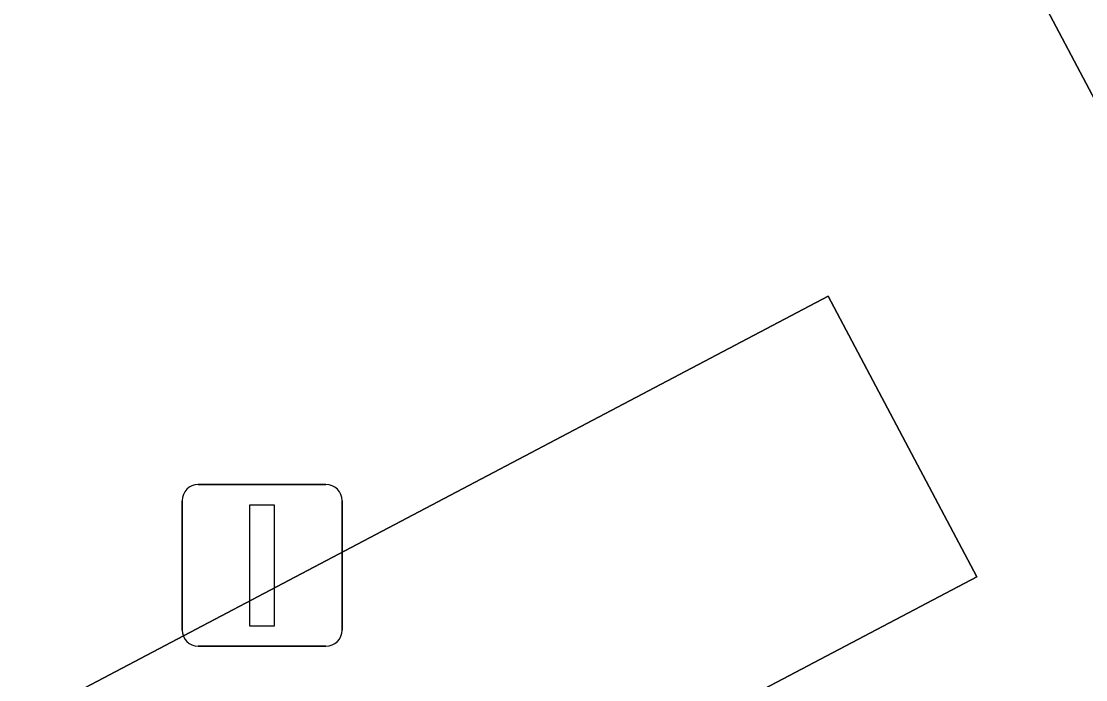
# Model space of a CAD drawing. Extents: x 162879 to 165540, y 384011 to 385181.
# Drawn here: x 163070.55 to 163077.13, y 384136.84 to 384140.91 of the extents above; entities that cross this region are included whole.
import ezdxf

# ---------------------------------------------------------------- set-up
doc = ezdxf.new("R2010")
doc.units = 0
for name, color, linetype in [('IMGEO_Groenvoorziening', 7, 'Continuous'), ('IMGEO_Lichtmast', 7, 'Continuous'), ('IMGEO_Rijbaan_lokaal_open', 7, 'Continuous')]:
    doc.layers.add(name, color=color, linetype=linetype)

msp = doc.modelspace()

# ---------------------------------------------------------------- linework, layer by layer
at = {"layer": 'IMGEO_Groenvoorziening'}
msp.add_lwpolyline([(163080.048, 384198.225), (163053.853, 384184.48), (163067.382, 384158.999), (163093.542, 384172.882), (163094.565, 384170.805), (163101.195, 384158.277), (163100.648, 384157.988), (163101.839, 384155.875), (163076.172, 384142.348), (163082.929, 384129.591), (163083.846, 384127.811), (163085.723, 384124.303), (163069.383, 384115.626), (163064.419, 384125.025), (163037.943, 384111.038)], dxfattribs=at)
msp.add_lwpolyline([(163083.846, 384127.811), (163082.929, 384129.591), (163079.384, 384127.734), (163077.526, 384131.227), (163079.261, 384132.185), (163078.334, 384133.947), (163076.597, 384133.011), (163074.717, 384136.564), (163076.458, 384137.481), (163075.538, 384139.215), (163068.486, 384135.503), (163069.441, 384133.73), (163071.182, 384134.632), (163073.005, 384131.111), (163071.298, 384130.178), (163072.243, 384128.47), (163074.003, 384129.358), (163075.824, 384125.871), (163074.124, 384124.934), (163075.048, 384123.169)], close=True, dxfattribs=at)
at = {"layer": 'IMGEO_Lichtmast'}
for p, q in [((163071.6431, 384138.0505), (163072.4329, 384138.0505)), ((163072.4329, 384138.0505), (163071.6431, 384138.0505)), ((163071.5431, 384137.1515), (163071.5431, 384137.9505)), ((163071.5431, 384137.9505), (163071.5431, 384137.1515)), ((163072.5329, 384137.9505), (163072.5329, 384137.1515)), ((163072.5329, 384137.1515), (163072.5329, 384137.9505)), ((163072.4329, 384137.0515), (163071.6431, 384137.0515)), ((163071.6431, 384137.0515), (163072.4329, 384137.0515))]:
    msp.add_line(p, q, dxfattribs=at)
msp.add_lwpolyline([(163071.963, 384137.926), (163072.113, 384137.926), (163072.113, 384137.176), (163071.963, 384137.176), (163071.963, 384137.926)], dxfattribs=at)
for centre, start, end in [((163071.6431, 384137.9505), 90, 180), ((163071.6431, 384137.9505), 90, 180), ((163072.4329, 384137.9505), 0, 90), ((163072.4329, 384137.9505), 360, 90), ((163071.6431, 384137.1515), 180, 270), ((163071.6431, 384137.1515), 180, 270), ((163072.4329, 384137.1515), 270, 0), ((163072.4329, 384137.1515), 270, 0)]:
    msp.add_arc(centre, 0.1, start, end, dxfattribs=at)
at = {"layer": 'IMGEO_Rijbaan_lokaal_open'}
msp.add_lwpolyline([(163064.419, 384125.025), (163069.383, 384115.626), (163085.723, 384124.303), (163083.846, 384127.811), (163075.048, 384123.169), (163074.124, 384124.934), (163075.824, 384125.871), (163074.003, 384129.358), (163072.243, 384128.47), (163071.298, 384130.178), (163073.005, 384131.111), (163071.182, 384134.632), (163069.441, 384133.73), (163068.486, 384135.503), (163075.538, 384139.215), (163076.458, 384137.481), (163074.717, 384136.564), (163076.597, 384133.011), (163078.334, 384133.947), (163079.261, 384132.185), (163077.526, 384131.227), (163079.384, 384127.734), (163082.929, 384129.591), (163076.172, 384142.348)], dxfattribs=at)

doc.saveas('drawing.dxf')
